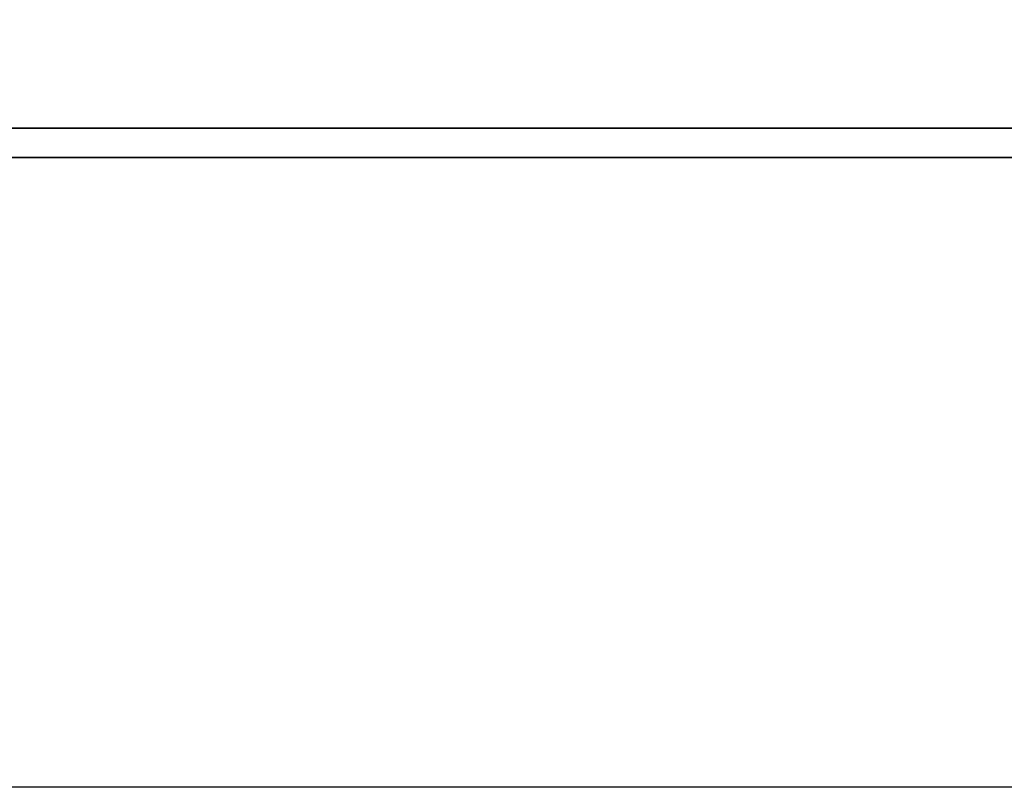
# Model space of a CAD drawing. Header units: millimetres. Extents: x -257 to 3135, y -1556 to 860.
# Tile 500 of 633: x 1329 to 1336, y -746 to -741. Entities that reach past the tile are written whole.
import ezdxf
from ezdxf.lldxf.tags import DXFTag

# ---------------------------------------------------------------- set-up
doc = ezdxf.new("R2010")
doc.units = ezdxf.units.MM
doc.layers.get('0').update_dxf_attribs({"linetype": 'CONTINUOUS'})
doc.layers.add('DIM', color=4, linetype='CONTINUOUS')
doc.layers.add('layer 1', color=7, linetype='CONTINUOUS')
tags = doc.linetypes.add('DASHED', pattern=[25.72, 12.86, -12.86]).pattern_tags.tags
tags[6:7] = [DXFTag(74, 4), DXFTag(75, 0), DXFTag(340, '0'), DXFTag(46, 0.0), DXFTag(50, 0.0), DXFTag(44, 0.0), DXFTag(45, 0.0)]
tags[4:5] = [DXFTag(74, 4), DXFTag(75, 0), DXFTag(340, '0'), DXFTag(46, 0.0), DXFTag(50, 0.0), DXFTag(44, 0.0), DXFTag(45, 0.0)]

# ---------------------------------------------------------------- blocks, each defined once
blk = doc.blocks.new('TBI MOTION logo(完整正式版)')
at = {"layer": 'layer 1', "color": 22, "lineweight": 35}
blk.add_open_spline([(75.90875, -9.47875), (75.90875, -9.47875), (75.90875, -12.28625), (75.90875, -12.28625), (75.90875, -12.28625), (75.90875, -12.28625), (75.90875, -12.47875), (75.90875, -12.47875), (75.90875, -12.47875), (75.90875, -12.47875), (75.71625, -12.47875), (75.71625, -12.47875), (75.71625, -12.47875), (75.71625, -12.47875), (-88.32875, -12.47875), (-88.32875, -12.47875), (-88.32875, -12.47875), (-88.32875, -12.47875), (-88.32875, -13.29375), (-88.32875, -13.29375), (-88.32875, -13.29375), (-88.32875, -13.29375), (82.89125, -13.29375), (82.89125, -13.29375), (82.89125, -13.29375), (82.89125, -13.29375), (75.90875, -9.47875), (75.90875, -9.47875)], degree=3, knots=[0, 0, 0, 0, 0.14285714, 0.14285714, 0.14285714, 0.14285715, 0.28571429, 0.28571429, 0.28571429, 0.2857143, 0.42857143, 0.42857143, 0.42857143, 0.42857144, 0.57142857, 0.57142857, 0.57142857, 0.57142858, 0.71428571, 0.71428571, 0.71428571, 0.71428572, 0.85714286, 0.85714286, 0.85714286, 0.85714287, 1, 1, 1, 1], dxfattribs=at)

msp = doc.modelspace()

# ---------------------------------------------------------------- linework, layer by layer
at = {"linetype": 'DASHED', "ltscale": 0.3}
msp.add_line((1536.0014, -746.2497), (1236.0014, -746.2497), dxfattribs=at)

# ---------------------------------------------------------------- block references
at = {"layer": 'DIM', "color": 7, "xscale": 0.246592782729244, "yscale": 0.246592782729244, "zscale": 0.246592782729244}
msp.add_blockref('TBI MOTION logo(完整正式版)', (1327.5156, -738.6722), dxfattribs=at)

doc.saveas('drawing.dxf')
